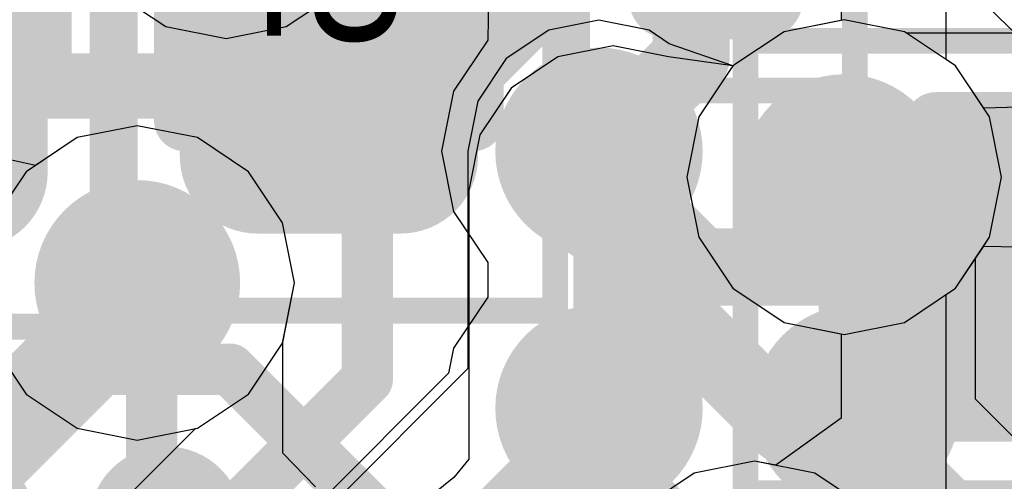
# Model space of a CAD drawing. Header units: millimetres. Extents: x -2 to 68, y -2 to 27.4.
# Tile 308 of 594: x 34.5 to 36.4, y 10.9 to 11.8. Entities that reach past the tile are written whole.
import ezdxf

# ---------------------------------------------------------------- set-up
doc = ezdxf.new("R2010")
doc.units = ezdxf.units.MM
for name, color, linetype in [('BottomLayer', 5, 'Continuous'), ('BottomPaste', 16, 'Continuous'), ('BottomSolder', 6, 'Continuous'), ('DrillGuide', 244, 'Continuous'), ('Mechanical10', 56, 'Continuous'), ('Mechanical17', 56, 'Continuous'), ('Mechanical6', 56, 'Continuous'), ('MidLayer1', 16, 'Continuous'), ('MidLayer2', 76, 'Continuous'), ('MidLayer3', 90, 'Continuous'), ('MidLayer4', 156, 'Continuous'), ('MidLayer5', 130, 'Continuous'), ('MidLayer6', 216, 'Continuous'), ('MidLayer7', 6, 'Continuous'), ('MidLayer8', 54, 'Continuous'), ('MultiLayer', 9, 'Continuous'), ('TopLayer', 1, 'Continuous'), ('TopPaste', 8, 'Continuous'), ('TopSolder', 216, 'Continuous'), ('ViaHoleLayer', 16, 'Continuous')]:
    doc.layers.add(name, color=color, linetype=linetype)

# ---------------------------------------------------------------- blocks, each defined once
blk = doc.blocks.new('CAP_0402_B_219')
at = {"layer": 'BottomLayer', "const_width": 0.1508}
for points in [[(0.1954, 0.1392, 1), (0.3462, 0.1392, 1)], [(0.5238, 0.1392, 1), (0.6746, 0.1392, 1)], [(0.1954, -0.1392, 1), (0.3462, -0.1392, 1)], [(0.5238, -0.1392, 1), (0.6746, -0.1392, 1)]]:
    blk.add_lwpolyline(points, format="xyb", close=True, dxfattribs=at)
at = {"layer": 'BottomLayer'}
for points in [[(0.2708, -0.29), (0.5992, -0.29), (0.2708, 0.29), (0.5992, 0.29)], [(0.12, -0.1392), (0.75, -0.1392), (0.12, 0.1392), (0.75, 0.1392)]]:
    blk.add_solid(points, dxfattribs=at)
at = {"layer": 'BottomPaste', "const_width": 0.1508}
for points in [[(0.1954, 0.1392, 1), (0.3462, 0.1392, 1)], [(0.5238, 0.1392, 1), (0.6746, 0.1392, 1)], [(0.1954, -0.1392, 1), (0.3462, -0.1392, 1)], [(0.5238, -0.1392, 1), (0.6746, -0.1392, 1)]]:
    blk.add_lwpolyline(points, format="xyb", close=True, dxfattribs=at)
at = {"layer": 'BottomPaste'}
for points in [[(0.2708, -0.29), (0.5992, -0.29), (0.2708, 0.29), (0.5992, 0.29)], [(0.12, -0.1392), (0.75, -0.1392), (0.12, 0.1392), (0.75, 0.1392)]]:
    blk.add_solid(points, dxfattribs=at)
at = {"layer": 'BottomSolder', "const_width": 0.1508}
for points in [[(0.1954, 0.1392, 1), (0.3462, 0.1392, 1)], [(0.5238, 0.1392, 1), (0.6746, 0.1392, 1)], [(0.1954, -0.1392, 1), (0.3462, -0.1392, 1)], [(0.5238, -0.1392, 1), (0.6746, -0.1392, 1)]]:
    blk.add_lwpolyline(points, format="xyb", close=True, dxfattribs=at)
at = {"layer": 'BottomSolder'}
for points in [[(0.2708, -0.29), (0.5992, -0.29), (0.2708, 0.29), (0.5992, 0.29)], [(0.12, -0.1392), (0.75, -0.1392), (0.12, 0.1392), (0.75, 0.1392)]]:
    blk.add_solid(points, dxfattribs=at)
at = {"layer": 'Mechanical10', "const_width": 0.12}
for points in [[(0.53, 0.28), (-0.53, 0.28)], [(0.53, 0.28), (0.53, -0.28)], [(0.53, -0.28), (-0.53, -0.28)]]:
    blk.add_lwpolyline(points, dxfattribs=at)
at = {"layer": 'Mechanical10', "const_width": 0.06}
for points in [[(0.5, 0.28, 1), (0.56, 0.28, 1)], [(0.5, 0.28, 1), (0.56, 0.28, 1)], [(0.5, -0.28, 1), (0.56, -0.28, 1)], [(0.5, -0.28, 1), (0.56, -0.28, 1)]]:
    blk.add_lwpolyline(points, format="xyb", close=True, dxfattribs=at)
at = {"layer": 'Mechanical6', "const_width": 0.05}
for points in [[(0.9, 0.44), (-0.9, 0.44)], [(0.9, 0.44), (0.9, -0.44)], [(0.9, -0.44), (-0.9, -0.44)]]:
    blk.add_lwpolyline(points, dxfattribs=at)
at = {"layer": 'Mechanical6', "const_width": 0.025}
for points in [[(0.8875, 0.44, 1), (0.9125, 0.44, 1)], [(0.8875, 0.44, 1), (0.9125, 0.44, 1)], [(0.8875, -0.44, 1), (0.9125, -0.44, 1)], [(0.8875, -0.44, 1), (0.9125, -0.44, 1)]]:
    blk.add_lwpolyline(points, format="xyb", close=True, dxfattribs=at)
blk = doc.blocks.new('BGA486C50P27X27_1400X1400X125_227')
at = {"layer": 'TopLayer', "const_width": 0.1}
for points in [[(-4.55, 0.5, 1), (-4.45, 0.5, 1)], [(-4.05, 0.5, 1), (-3.95, 0.5, 1)], [(-4.55, 0, 1), (-4.45, 0, 1)]]:
    blk.add_lwpolyline(points, format="xyb", close=True, dxfattribs=at)
at = {"layer": 'TopPaste', "const_width": 0.1}
for points in [[(-4.55, 0.5, 1), (-4.45, 0.5, 1)], [(-4.05, 0.5, 1), (-3.95, 0.5, 1)], [(-4.55, 0, 1), (-4.45, 0, 1)]]:
    blk.add_lwpolyline(points, format="xyb", close=True, dxfattribs=at)
at = {"layer": 'TopSolder', "const_width": 0.2016}
for points in [[(-4.6008, 0.5, 1), (-4.3992, 0.5, 1)], [(-4.1008, 0.5, 1), (-3.8992, 0.5, 1)], [(-4.6008, 0, 1), (-4.3992, 0, 1)]]:
    blk.add_lwpolyline(points, format="xyb", close=True, dxfattribs=at)
blk = doc.blocks.new('CAP_0402_B_359')
at = {"layer": 'BottomLayer', "const_width": 0.1508}
for points in [[(-0.6746, 0.1392, 1), (-0.5238, 0.1392, 1)], [(-0.6746, -0.1392, 1), (-0.5238, -0.1392, 1)]]:
    blk.add_lwpolyline(points, format="xyb", close=True, dxfattribs=at)
at = {"layer": 'BottomLayer'}
blk.add_solid([(-0.12, 0.1392), (-0.75, 0.1392), (-0.12, -0.1392), (-0.75, -0.1392)], dxfattribs=at)
at = {"layer": 'BottomPaste', "const_width": 0.1508}
for points in [[(-0.6746, 0.1392, 1), (-0.5238, 0.1392, 1)], [(-0.6746, -0.1392, 1), (-0.5238, -0.1392, 1)]]:
    blk.add_lwpolyline(points, format="xyb", close=True, dxfattribs=at)
at = {"layer": 'BottomPaste'}
blk.add_solid([(-0.12, 0.1392), (-0.75, 0.1392), (-0.12, -0.1392), (-0.75, -0.1392)], dxfattribs=at)
at = {"layer": 'BottomSolder', "const_width": 0.1508}
for points in [[(-0.6746, 0.1392, 1), (-0.5238, 0.1392, 1)], [(-0.6746, -0.1392, 1), (-0.5238, -0.1392, 1)]]:
    blk.add_lwpolyline(points, format="xyb", close=True, dxfattribs=at)
at = {"layer": 'BottomSolder'}
blk.add_solid([(-0.12, 0.1392), (-0.75, 0.1392), (-0.12, -0.1392), (-0.75, -0.1392)], dxfattribs=at)
at = {"layer": 'Mechanical6', "const_width": 0.05}
for points in [[(0.9, 0.44), (-0.9, 0.44)], [(-0.9, 0.44), (-0.9, -0.44)]]:
    blk.add_lwpolyline(points, dxfattribs=at)
at = {"layer": 'Mechanical6', "const_width": 0.025}
blk.add_lwpolyline([(-0.9125, 0.44, 1), (-0.8875, 0.44, 1)], format="xyb", close=True, dxfattribs=at)
blk.add_lwpolyline([(-0.9125, 0.44, 1), (-0.8875, 0.44, 1)], format="xyb", close=True, dxfattribs=at)
blk = doc.blocks.new('CAP_0201_B_371')
at = {"layer": 'BottomLayer', "const_width": 0.0806}
for points in [[(-0.3897, 0.0894, 1), (-0.3091, 0.0894, 1)], [(-0.3897, -0.0894, 1), (-0.3091, -0.0894, 1)]]:
    blk.add_lwpolyline(points, format="xyb", close=True, dxfattribs=at)
at = {"layer": 'BottomLayer'}
blk.add_solid([(-0.12, 0.0894), (-0.43, 0.0894), (-0.12, -0.0894), (-0.43, -0.0894)], dxfattribs=at)
at = {"layer": 'BottomPaste', "const_width": 0.0806}
for points in [[(-0.3897, 0.0894, 1), (-0.3091, 0.0894, 1)], [(-0.3897, -0.0894, 1), (-0.3091, -0.0894, 1)]]:
    blk.add_lwpolyline(points, format="xyb", close=True, dxfattribs=at)
at = {"layer": 'BottomPaste'}
blk.add_solid([(-0.12, 0.0894), (-0.43, 0.0894), (-0.12, -0.0894), (-0.43, -0.0894)], dxfattribs=at)
at = {"layer": 'BottomSolder', "const_width": 0.0806}
for points in [[(-0.3897, 0.0894, 1), (-0.3091, 0.0894, 1)], [(-0.3897, -0.0894, 1), (-0.3091, -0.0894, 1)]]:
    blk.add_lwpolyline(points, format="xyb", close=True, dxfattribs=at)
at = {"layer": 'BottomSolder'}
blk.add_solid([(-0.12, 0.0894), (-0.43, 0.0894), (-0.12, -0.0894), (-0.43, -0.0894)], dxfattribs=at)
at = {"layer": 'Mechanical6', "const_width": 0.05}
for points in [[(-0.53, 0.27), (0.53, 0.27)], [(-0.53, 0.27), (-0.53, -0.27)], [(-0.53, -0.27), (0.53, -0.27)]]:
    blk.add_lwpolyline(points, dxfattribs=at)
at = {"layer": 'Mechanical6', "const_width": 0.025}
for points in [[(-0.5425, 0.27, 1), (-0.5175, 0.27, 1)], [(-0.5425, 0.27, 1), (-0.5175, 0.27, 1)], [(-0.5425, -0.27, 1), (-0.5175, -0.27, 1)], [(-0.5425, -0.27, 1), (-0.5175, -0.27, 1)]]:
    blk.add_lwpolyline(points, format="xyb", close=True, dxfattribs=at)
blk = doc.blocks.new('CAP_0402_B_381')
at = {"layer": 'BottomLayer', "const_width": 0.1508}
for points in [[(-0.6746, 0.1392, 1), (-0.5238, 0.1392, 1)], [(-0.3462, 0.1392, 1), (-0.1954, 0.1392, 1)], [(-0.6746, -0.1392, 1), (-0.5238, -0.1392, 1)], [(-0.3462, -0.1392, 1), (-0.1954, -0.1392, 1)]]:
    blk.add_lwpolyline(points, format="xyb", close=True, dxfattribs=at)
at = {"layer": 'BottomLayer'}
for points in [[(-0.2708, 0.29), (-0.5992, 0.29), (-0.2708, -0.29), (-0.5992, -0.29)], [(-0.12, 0.1392), (-0.75, 0.1392), (-0.12, -0.1392), (-0.75, -0.1392)]]:
    blk.add_solid(points, dxfattribs=at)
at = {"layer": 'BottomPaste', "const_width": 0.1508}
for points in [[(-0.6746, 0.1392, 1), (-0.5238, 0.1392, 1)], [(-0.3462, 0.1392, 1), (-0.1954, 0.1392, 1)], [(-0.6746, -0.1392, 1), (-0.5238, -0.1392, 1)], [(-0.3462, -0.1392, 1), (-0.1954, -0.1392, 1)]]:
    blk.add_lwpolyline(points, format="xyb", close=True, dxfattribs=at)
at = {"layer": 'BottomPaste'}
for points in [[(-0.2708, 0.29), (-0.5992, 0.29), (-0.2708, -0.29), (-0.5992, -0.29)], [(-0.12, 0.1392), (-0.75, 0.1392), (-0.12, -0.1392), (-0.75, -0.1392)]]:
    blk.add_solid(points, dxfattribs=at)
at = {"layer": 'BottomSolder', "const_width": 0.1508}
for points in [[(-0.6746, 0.1392, 1), (-0.5238, 0.1392, 1)], [(-0.3462, 0.1392, 1), (-0.1954, 0.1392, 1)], [(-0.6746, -0.1392, 1), (-0.5238, -0.1392, 1)], [(-0.3462, -0.1392, 1), (-0.1954, -0.1392, 1)]]:
    blk.add_lwpolyline(points, format="xyb", close=True, dxfattribs=at)
at = {"layer": 'BottomSolder'}
for points in [[(-0.2708, 0.29), (-0.5992, 0.29), (-0.2708, -0.29), (-0.5992, -0.29)], [(-0.12, 0.1392), (-0.75, 0.1392), (-0.12, -0.1392), (-0.75, -0.1392)]]:
    blk.add_solid(points, dxfattribs=at)
at = {"layer": 'Mechanical10', "const_width": 0.12}
for points in [[(-0.53, 0.28), (-0.53, -0.28)], [(-0.53, 0.28), (0.53, 0.28)], [(-0.53, -0.28), (0.53, -0.28)]]:
    blk.add_lwpolyline(points, dxfattribs=at)
at = {"layer": 'Mechanical10', "const_width": 0.06}
for points in [[(-0.56, 0.28, 1), (-0.5, 0.28, 1)], [(-0.56, 0.28, 1), (-0.5, 0.28, 1)], [(-0.56, -0.28, 1), (-0.5, -0.28, 1)], [(-0.56, -0.28, 1), (-0.5, -0.28, 1)]]:
    blk.add_lwpolyline(points, format="xyb", close=True, dxfattribs=at)
at = {"layer": 'Mechanical6', "const_width": 0.05}
for points in [[(-0.9, 0.44), (-0.9, -0.44)], [(-0.9, 0.44), (0.9, 0.44)], [(-0.9, -0.44), (0.9, -0.44)]]:
    blk.add_lwpolyline(points, dxfattribs=at)
at = {"layer": 'Mechanical6', "const_width": 0.025}
for points in [[(-0.9125, 0.44, 1), (-0.8875, 0.44, 1)], [(-0.9125, 0.44, 1), (-0.8875, 0.44, 1)], [(-0.9125, -0.44, 1), (-0.8875, -0.44, 1)], [(-0.9125, -0.44, 1), (-0.8875, -0.44, 1)]]:
    blk.add_lwpolyline(points, format="xyb", close=True, dxfattribs=at)

msp = doc.modelspace()

# ---------------------------------------------------------------- linework, layer by layer
at = {"layer": 'BottomLayer'}
for points, const_width in [([(35.39, 11.6687), (35.5942, 11.873)], 0.127), ([(35.1, 11.6922), (35.1833, 11.7754)], 0.127), ([(35.1, 11.6922), (35.1171, 11.6751)], 0.127), ([(35.1171, 11.6687), (35.1171, 11.6751)], 0.127), ([(35.072, 11.627), (35.1, 11.655)], 0.127), ([(35.1, 11.655), (35.1138, 11.6687)], 0.127), ([(35.1138, 11.6687), (35.1171, 11.6687)], 0.127), ([(35.1171, 11.6687), (35.39, 11.6687)], 0.127), ([(35.1171, 11.6462), (35.1171, 11.6687)], 0.127), ([(34.2663, 11.627), (35.072, 11.627)], 0.127), ([(35.6525, 11.4245), (35.6717, 11.4245)], 0.15), ([(35.6717, 11.4245), (35.8212, 11.275)], 0.15), ([(35.8212, 11.275), (36.375, 11.275)], 0.15), ([(34.3806, 10.7975), (34.6592, 11.0761)], 0.1), ([(34.6592, 11.0761), (34.9077, 11.0761)], 0.1), ([(34.9077, 11.0761), (35.1812, 10.8026)], 0.1)]:
    msp.add_lwpolyline(points, dxfattribs=dict(at, const_width=const_width))
for points, const_width in [([(35.1515, 11.7754, 1), (35.215, 11.7754, 1)], 0.0635), ([(35.0421, 11.6462, 1), (35.1921, 11.6462, 1)], 0.15), ([(35.0683, 11.6922, 1), (35.1318, 11.6922, 1)], 0.0635), ([(35.0683, 11.6922, 1), (35.1318, 11.6922, 1)], 0.0635), ([(35.0853, 11.6751, 1), (35.1488, 11.6751, 1)], 0.0635), ([(35.0853, 11.6751, 1), (35.1488, 11.6751, 1)], 0.0635), ([(35.0683, 11.655, 1), (35.1318, 11.655, 1)], 0.0635), ([(35.0683, 11.655, 1), (35.1318, 11.655, 1)], 0.0635), ([(35.082, 11.6687, 1), (35.1455, 11.6687, 1)], 0.0635), ([(35.082, 11.6687, 1), (35.1455, 11.6687, 1)], 0.0635), ([(35.0853, 11.6687, 1), (35.1488, 11.6687, 1)], 0.0635), ([(35.0853, 11.6687, 1), (35.1488, 11.6687, 1)], 0.0635), ([(35.0853, 11.6687, 1), (35.1488, 11.6687, 1)], 0.0635), ([(35.0853, 11.6687, 1), (35.1488, 11.6687, 1)], 0.0635), ([(35.3583, 11.6687, 1), (35.4218, 11.6687, 1)], 0.0635), ([(35.3583, 11.6687, 1), (35.4218, 11.6687, 1)], 0.0635), ([(35.0853, 11.6462, 1), (35.1488, 11.6462, 1)], 0.0635), ([(35.0402, 11.627, 1), (35.1037, 11.627, 1)], 0.0635), ([(35.0402, 11.627, 1), (35.1037, 11.627, 1)], 0.0635), ([(35.5775, 11.4245, 1), (35.7275, 11.4245, 1)], 0.15), ([(35.615, 11.4245, 1), (35.69, 11.4245, 1)], 0.075), ([(35.6342, 11.4245, 1), (35.7093, 11.4245, 1)], 0.075), ([(35.6342, 11.4245, 1), (35.7093, 11.4245, 1)], 0.075), ([(35.7837, 11.275, 1), (35.8587, 11.275, 1)], 0.075), ([(35.7837, 11.275, 1), (35.8587, 11.275, 1)], 0.075), ([(36.3375, 11.275, 1), (36.4125, 11.275, 1)], 0.075), ([(34.6342, 11.0761, 1), (34.6842, 11.0761, 1)], 0.05), ([(34.6342, 11.0761, 1), (34.6842, 11.0761, 1)], 0.05), ([(34.8827, 11.0761, 1), (34.9327, 11.0761, 1)], 0.05), ([(34.8827, 11.0761, 1), (34.9327, 11.0761, 1)], 0.05), ([(34.3056, 10.7741, 1), (34.4556, 10.7741, 1)], 0.15), ([(34.7084, 10.7761, 1), (34.8584, 10.7761, 1)], 0.15)]:
    msp.add_lwpolyline(points, format="xyb", close=True, dxfattribs=dict(at, const_width=const_width))
at = {"layer": 'DrillGuide'}
for points, const_width in [([(35.0921, 11.6462, 1), (35.1421, 11.6462, 1)], 0.05), ([(35.6, 11.5, 1), (35.65, 11.5, 1)], 0.05), ([(36.0518, 11.4498, 1), (36.1518, 11.4498, 1)], 0.1), ([(35.6275, 11.4245, 1), (35.6775, 11.4245, 1)], 0.05), ([(34.6774, 11.2439, 1), (34.7774, 11.2439, 1)], 0.1), ([(36.1, 11, 1), (36.15, 11, 1)], 0.05)]:
    msp.add_lwpolyline(points, format="xyb", close=True, dxfattribs=dict(at, const_width=const_width))
at = {"layer": 'MidLayer1'}
for p, q in [((35.625, 11.7549), (35.5275, 11.7355)), ((35.7225, 11.7355), (35.625, 11.7549)), ((36.1018, 11.7557), (35.9848, 11.7324)), ((36.2189, 11.7324), (36.1018, 11.7557)), ((35.5275, 11.7355), (35.4448, 11.6802)), ((35.7617, 11.7093), (35.7225, 11.7355)), ((35.9848, 11.7324), (35.8855, 11.6661)), ((36.2228, 11.7298), (36.2189, 11.7324)), ((36.5189, 11.7298), (36.2228, 11.7298)), ((35.8855, 11.6661), (35.7617, 11.7093)), ((35.4448, 11.6802), (35.3895, 11.5975)), ((35.3895, 11.5975), (35.3701, 11.5)), ((34.7274, 11.5498), (34.6104, 11.5265)), ((34.8445, 11.5265), (34.7274, 11.5498)), ((34.6104, 11.5265), (34.5294, 11.4724)), ((34.9437, 11.4602), (34.8445, 11.5265)), ((34.5294, 11.4724), (34.4654, 11.4866)), ((35.3701, 11.5), (35.3701, 11.0773)), ((35.01, 11.361), (34.9437, 11.4602)), ((35.0333, 11.2439), (35.01, 11.361)), ((35.01, 11.1269), (35.0333, 11.2439)), ((34.9437, 11.0276), (35.01, 11.1269)), ((35.3701, 11.0773), (35.1053, 10.8125)), ((34.8445, 10.9613), (34.9437, 11.0276)), ((34.6995, 10.8194), (34.8406, 10.9605)), ((34.8406, 10.9605), (34.8445, 10.9613))]:
    msp.add_line(p, q, dxfattribs=at)
for points, const_width in [([(35.55, 11.5, 1), (35.7, 11.5, 1)], 0.15), ([(36.0018, 11.4498, 1), (36.2018, 11.4498, 1)], 0.2), ([(35.6, 11.5, 1), (35.65, 11.5, 1)], 0.05), ([(36.1019, 11.4749, 1), (36.1519, 11.4749, 1)], 0.05), ([(36.1019, 11.4749, 1), (36.1519, 11.4749, 1)], 0.05), ([(36.0768, 11.4498, 1), (36.1268, 11.4498, 1)], 0.05), ([(34.6274, 11.2439, 1), (34.8274, 11.2439, 1)], 0.2), ([(34.6899, 11.2439, 1), (34.7649, 11.2439, 1)], 0.075), ([(36.05, 11, 1), (36.2, 11, 1)], 0.15), ([(34.446, 11, 1), (34.521, 11, 1)], 0.075), ([(34.446, 11, 1), (34.521, 11, 1)], 0.075), ([(36.1, 11, 1), (36.15, 11, 1)], 0.05), ([(35.6, 10.9717, 1), (35.65, 10.9717, 1)], 0.05), ([(35.6, 10.9717, 1), (35.65, 10.9717, 1)], 0.05)]:
    msp.add_lwpolyline(points, format="xyb", close=True, dxfattribs=dict(at, const_width=const_width))
for points, const_width in [([(35.625, 10.9717), (35.625, 11.5)], 0.1), ([(36.1018, 11.4498), (36.1269, 11.4749)], 0.1), ([(36.1269, 11.4749), (36.5999, 11.4749)], 0.1), ([(34.4835, 11), (34.7274, 11.2439)], 0.15), ([(34.125, 11), (34.4835, 11)], 0.15), ([(36.125, 11), (36.3213, 10.8037)], 0.1), ([(35.1735, 10.5202), (35.625, 10.9717)], 0.1)]:
    msp.add_lwpolyline(points, dxfattribs=dict(at, const_width=const_width))
at = {"layer": 'MidLayer2'}
for p, q in [((36.3355, 11.8275), (36.4933, 11.6698)), ((36.1018, 11.7557), (35.9848, 11.7324)), ((36.2189, 11.7324), (36.1018, 11.7557)), ((35.9848, 11.7324), (35.8855, 11.6661)), ((36.3181, 11.6661), (36.2189, 11.7324)), ((35.8855, 11.6661), (35.8192, 11.5669)), ((36.3844, 11.5669), (36.3181, 11.6661)), ((35.8192, 11.5669), (35.796, 11.4498)), ((36.4077, 11.4498), (36.3844, 11.5669)), ((34.7274, 11.5498), (34.6104, 11.5265)), ((34.8445, 11.5265), (34.7274, 11.5498)), ((34.6104, 11.5265), (34.5112, 11.4602)), ((34.9437, 11.4602), (34.8445, 11.5265)), ((34.5112, 11.4602), (34.4448, 11.361)), ((35.01, 11.361), (34.9437, 11.4602)), ((35.796, 11.4498), (35.8192, 11.3328)), ((36.3844, 11.3328), (36.4077, 11.4498)), ((35.0333, 11.2439), (35.01, 11.361)), ((35.8192, 11.3328), (35.8855, 11.2335)), ((36.3181, 11.2335), (36.3844, 11.3328)), ((35.01, 11.1269), (35.0333, 11.2439)), ((35.8855, 11.2335), (35.9848, 11.1672)), ((36.2189, 11.1672), (36.3181, 11.2335)), ((35.9848, 11.1672), (36.1018, 11.1439)), ((36.1018, 11.1439), (36.2189, 11.1672)), ((34.4448, 11.1269), (34.5112, 11.0276)), ((34.9437, 11.0276), (35.01, 11.1269)), ((34.5112, 11.0276), (34.6104, 10.9613)), ((34.8445, 10.9613), (34.9437, 11.0276)), ((34.6104, 10.9613), (34.7274, 10.938)), ((34.7274, 10.938), (34.8445, 10.9613)), ((35.9273, 10.8975), (35.8102, 10.8742)), ((36.0443, 10.8742), (35.9273, 10.8975)), ((35.8102, 10.8742), (35.711, 10.8079)), ((36.1436, 10.8079), (36.0443, 10.8742))]:
    msp.add_line(p, q, dxfattribs=at)
at = {"layer": 'MidLayer2', "const_width": 0.2}
for points in [[(36.0018, 11.4498, 1), (36.2018, 11.4498, 1)], [(34.6274, 11.2439, 1), (34.8274, 11.2439, 1)]]:
    msp.add_lwpolyline(points, format="xyb", close=True, dxfattribs=at)
at = {"layer": 'MidLayer3'}
for p, q in [((34.6837, 11.8087), (34.7829, 11.7424)), ((35.0171, 11.7424), (35.1163, 11.8087)), ((36.1018, 11.7557), (35.9848, 11.7324)), ((36.2189, 11.7324), (36.1018, 11.7557)), ((34.7829, 11.7424), (34.9, 11.7191)), ((34.9, 11.7191), (35.0171, 11.7424)), ((35.9848, 11.7324), (35.8855, 11.6661)), ((36.3181, 11.6661), (36.2189, 11.7324)), ((35.8855, 11.6661), (35.8192, 11.5669)), ((36.3844, 11.5669), (36.3181, 11.6661)), ((35.8192, 11.5669), (35.796, 11.4498)), ((36.4077, 11.4498), (36.3844, 11.5669)), ((34.7274, 11.5498), (34.6104, 11.5265)), ((34.8445, 11.5265), (34.7274, 11.5498)), ((34.6104, 11.5265), (34.5112, 11.4602)), ((34.9437, 11.4602), (34.8445, 11.5265)), ((34.5112, 11.4602), (34.4448, 11.361)), ((35.01, 11.361), (34.9437, 11.4602)), ((35.796, 11.4498), (35.8192, 11.3328)), ((36.3844, 11.3328), (36.4077, 11.4498)), ((35.0333, 11.2439), (35.01, 11.361)), ((35.8192, 11.3328), (35.8855, 11.2335)), ((36.3181, 11.2335), (36.3844, 11.3328)), ((35.01, 11.1269), (35.0333, 11.2439)), ((35.8855, 11.2335), (35.9848, 11.1672)), ((36.2189, 11.1672), (36.3181, 11.2335)), ((35.9848, 11.1672), (36.1018, 11.1439)), ((36.1018, 11.1439), (36.2189, 11.1672)), ((34.4448, 11.1269), (34.5112, 11.0276)), ((34.9437, 11.0276), (35.01, 11.1269)), ((34.5112, 11.0276), (34.6104, 10.9613)), ((34.8445, 10.9613), (34.9437, 11.0276)), ((34.6104, 10.9613), (34.7274, 10.938)), ((34.7274, 10.938), (34.8445, 10.9613)), ((35.9273, 10.8975), (35.8102, 10.8742)), ((36.0443, 10.8742), (35.9273, 10.8975)), ((35.8102, 10.8742), (35.711, 10.8079)), ((36.1436, 10.8079), (36.0443, 10.8742))]:
    msp.add_line(p, q, dxfattribs=at)
at = {"layer": 'MidLayer3', "const_width": 0.2}
for points in [[(36.0018, 11.4498, 1), (36.2018, 11.4498, 1)], [(34.6274, 11.2439, 1), (34.8274, 11.2439, 1)]]:
    msp.add_lwpolyline(points, format="xyb", close=True, dxfattribs=at)
at = {"layer": 'MidLayer4'}
for p, q in [((36.1018, 11.7557), (35.9848, 11.7324)), ((36.2189, 11.7324), (36.1018, 11.7557)), ((35.9848, 11.7324), (35.8855, 11.6661)), ((36.3181, 11.6661), (36.2189, 11.7324)), ((35.6525, 11.7049), (35.5452, 11.6835)), ((35.7598, 11.6835), (35.6525, 11.7049)), ((35.5452, 11.6835), (35.4543, 11.6228)), ((35.8855, 11.6661), (35.7598, 11.6835)), ((36.3844, 11.5669), (36.3181, 11.6661)), ((35.4543, 11.6228), (35.3935, 11.5318)), ((36.4077, 11.4498), (36.3844, 11.5669)), ((34.7274, 11.5498), (34.6104, 11.5265)), ((34.8445, 11.5265), (34.7274, 11.5498)), ((34.6104, 11.5265), (34.5112, 11.4602)), ((34.9437, 11.4602), (34.8445, 11.5265)), ((35.3935, 11.5318), (35.3722, 11.4245)), ((34.5112, 11.4602), (34.4448, 11.361)), ((35.01, 11.361), (34.9437, 11.4602)), ((36.3844, 11.3328), (36.4077, 11.4498)), ((35.3722, 11.4245), (35.3722, 10.901)), ((35.0333, 11.2439), (35.01, 11.361)), ((36.3567, 11.2913), (36.3844, 11.3328)), ((36.3567, 11.0176), (36.3567, 11.2913)), ((35.0103, 11.1283), (35.0333, 11.2439)), ((35.0103, 10.9132), (35.0103, 11.1283)), ((36.5349, 10.8395), (36.3567, 11.0176)), ((35.0104, 10.913), (35.0103, 10.9132)), ((35.0737, 10.8473), (35.0104, 10.913)), ((35.3722, 10.901), (35.3429, 10.8658)), ((35.3429, 10.8658), (35.3024, 10.8332))]:
    msp.add_line(p, q, dxfattribs=at)
for points, const_width in [([(35.084, 11.6793), (35.084, 11.8363)], 0.127), ([(35.084, 11.6793), (35.1171, 11.6462)], 0.127), ([(35.6525, 10.8664), (35.6525, 11.4245)], 0.15), ([(36.1018, 10.912), (36.1018, 11.4498)], 0.1), ([(34.7274, 11.2439), (34.7554, 11.2159)], 0.1), ([(34.7554, 10.8041), (34.7554, 11.2159)], 0.1), ([(36.1018, 10.912), (36.4682, 10.5457)], 0.1), ([(35.6525, 10.8664), (35.9273, 10.5916)], 0.15)]:
    msp.add_lwpolyline(points, dxfattribs=dict(at, const_width=const_width))
for points, const_width in [([(35.0421, 11.6462, 1), (35.1921, 11.6462, 1)], 0.15), ([(35.0522, 11.6793, 1), (35.1157, 11.6793, 1)], 0.0635), ([(35.0522, 11.6793, 1), (35.1157, 11.6793, 1)], 0.0635), ([(35.0853, 11.6462, 1), (35.1488, 11.6462, 1)], 0.0635), ([(36.0018, 11.4498, 1), (36.2018, 11.4498, 1)], 0.2), ([(35.5775, 11.4245, 1), (35.7275, 11.4245, 1)], 0.15), ([(35.615, 11.4245, 1), (35.69, 11.4245, 1)], 0.075), ([(36.0768, 11.4498, 1), (36.1268, 11.4498, 1)], 0.05), ([(34.6274, 11.2439, 1), (34.8274, 11.2439, 1)], 0.2), ([(34.7024, 11.2439, 1), (34.7524, 11.2439, 1)], 0.05), ([(34.7304, 11.2159, 1), (34.7804, 11.2159, 1)], 0.05), ([(34.7304, 11.2159, 1), (34.7804, 11.2159, 1)], 0.05), ([(36.0768, 10.912, 1), (36.1268, 10.912, 1)], 0.05), ([(36.0768, 10.912, 1), (36.1268, 10.912, 1)], 0.05), ([(35.615, 10.8664, 1), (35.69, 10.8664, 1)], 0.075), ([(35.615, 10.8664, 1), (35.69, 10.8664, 1)], 0.075), ([(34.3056, 10.7741, 1), (34.4556, 10.7741, 1)], 0.15), ([(34.7084, 10.7761, 1), (34.8584, 10.7761, 1)], 0.15)]:
    msp.add_lwpolyline(points, format="xyb", close=True, dxfattribs=dict(at, const_width=const_width))
at = {"layer": 'MidLayer5'}
for points, const_width in [([(35.8041, 11.6825), (35.8041, 12.7425)], 0.15), ([(34.55, 11.6633), (34.55, 12.3201)], 0.1), ([(35.1745, 11.5052), (35.5791, 11.9099)], 0.1), ([(35.7268, 11.6051), (35.8041, 11.6825)], 0.15), ([(34.35, 11.4633), (34.55, 11.6633)], 0.1), ([(35.7268, 11.2268), (35.7268, 11.6051)], 0.15), ([(35.1745, 11.0564), (35.1745, 11.5052)], 0.1), ([(35.7268, 11.2268), (35.987, 10.9666)], 0.15), ([(34.9071, 10.789), (35.1745, 11.0564)], 0.1), ([(35.987, 10.9666), (36.0826, 10.9666)], 0.15), ([(36.0826, 10.9666), (36.3023, 10.747)], 0.15)]:
    msp.add_lwpolyline(points, dxfattribs=dict(at, const_width=const_width))
for points, const_width in [([(35.7666, 11.6825, 1), (35.8416, 11.6825, 1)], 0.075), ([(35.7666, 11.6825, 1), (35.8416, 11.6825, 1)], 0.075), ([(34.525, 11.6633, 1), (34.575, 11.6633, 1)], 0.05), ([(34.525, 11.6633, 1), (34.575, 11.6633, 1)], 0.05), ([(35.6893, 11.6051, 1), (35.7643, 11.6051, 1)], 0.075), ([(35.6893, 11.6051, 1), (35.7643, 11.6051, 1)], 0.075), ([(36.0018, 11.4498, 1), (36.2018, 11.4498, 1)], 0.2), ([(35.1495, 11.5052, 1), (35.1995, 11.5052, 1)], 0.05), ([(35.1495, 11.5052, 1), (35.1995, 11.5052, 1)], 0.05), ([(34.6274, 11.2439, 1), (34.8274, 11.2439, 1)], 0.2), ([(35.6893, 11.2268, 1), (35.7643, 11.2268, 1)], 0.075), ([(35.6893, 11.2268, 1), (35.7643, 11.2268, 1)], 0.075), ([(35.1495, 11.0564, 1), (35.1995, 11.0564, 1)], 0.05), ([(35.1495, 11.0564, 1), (35.1995, 11.0564, 1)], 0.05), ([(35.9495, 10.9666, 1), (36.0245, 10.9666, 1)], 0.075), ([(35.9495, 10.9666, 1), (36.0245, 10.9666, 1)], 0.075), ([(36.0451, 10.9666, 1), (36.1201, 10.9666, 1)], 0.075), ([(36.0451, 10.9666, 1), (36.1201, 10.9666, 1)], 0.075)]:
    msp.add_lwpolyline(points, format="xyb", close=True, dxfattribs=dict(at, const_width=const_width))
at = {"layer": 'MidLayer6'}
for p, q in [((36.3, 11.6782), (36.3, 12.6708)), ((36.0961, 12.6188), (36.0961, 11.7545)), ((36.0961, 11.7545), (35.9848, 11.7324)), ((35.9848, 11.7324), (35.8855, 11.6661)), ((36.3181, 11.6661), (36.3, 11.6782)), ((35.8855, 11.6661), (35.8192, 11.5669)), ((36.3844, 11.5669), (36.3181, 11.6661)), ((35.8192, 11.5669), (35.796, 11.4498)), ((36.4077, 11.4498), (36.3844, 11.5669)), ((34.7274, 11.5498), (34.6104, 11.5265)), ((34.8445, 11.5265), (34.7274, 11.5498)), ((34.6104, 11.5265), (34.5112, 11.4602)), ((34.9437, 11.4602), (34.8445, 11.5265)), ((34.5112, 11.4602), (34.4448, 11.361)), ((35.01, 11.361), (34.9437, 11.4602)), ((35.796, 11.4498), (35.8192, 11.3328)), ((36.3844, 11.3328), (36.4077, 11.4498)), ((35.0333, 11.2439), (35.01, 11.361)), ((35.8192, 11.3328), (35.8855, 11.2335)), ((36.3181, 11.2335), (36.3844, 11.3328)), ((35.01, 11.1269), (35.0333, 11.2439)), ((35.8855, 11.2335), (35.9848, 11.1672)), ((36.3, 11.2214), (36.3181, 11.2335)), ((36.3, 9.7), (36.3, 11.2214)), ((35.9848, 11.1672), (36.0961, 11.1451)), ((36.0961, 11.1451), (36.0961, 10.9808)), ((34.4448, 11.1269), (34.5112, 11.0276)), ((34.9437, 11.0276), (35.01, 11.1269)), ((34.5112, 11.0276), (34.6104, 10.9613)), ((34.8445, 10.9613), (34.9437, 11.0276)), ((36.0961, 10.9808), (35.9691, 10.8892)), ((34.6104, 10.9613), (34.7274, 10.938)), ((34.7274, 10.938), (34.8445, 10.9613)), ((35.9273, 10.8975), (35.8102, 10.8742)), ((35.9691, 10.8892), (35.9273, 10.8975)), ((35.8102, 10.8742), (35.711, 10.8079))]:
    msp.add_line(p, q, dxfattribs=at)
at = {"layer": 'MidLayer6', "const_width": 0.2}
for points in [[(36.0018, 11.4498, 1), (36.2018, 11.4498, 1)], [(34.6274, 11.2439, 1), (34.8274, 11.2439, 1)]]:
    msp.add_lwpolyline(points, format="xyb", close=True, dxfattribs=at)
at = {"layer": 'MidLayer7'}
for p, q in [((34.6837, 11.8087), (34.7829, 11.7424)), ((35.0171, 11.7424), (35.1163, 11.8087)), ((36.1018, 11.7557), (35.9848, 11.7324)), ((36.2189, 11.7324), (36.1018, 11.7557)), ((34.7829, 11.7424), (34.9, 11.7191)), ((34.9, 11.7191), (35.0171, 11.7424)), ((35.9848, 11.7324), (35.8855, 11.6661)), ((36.3181, 11.6661), (36.2189, 11.7324)), ((35.8855, 11.6661), (35.8192, 11.5669)), ((36.373, 11.584), (36.3181, 11.6661)), ((36.4415, 11.5857), (36.373, 11.584)), ((35.8192, 11.5669), (35.796, 11.4498)), ((34.7274, 11.5498), (34.6104, 11.5265)), ((34.8445, 11.5265), (34.7274, 11.5498)), ((34.6104, 11.5265), (34.5112, 11.4602)), ((34.9437, 11.4602), (34.8445, 11.5265)), ((34.5112, 11.4602), (34.4448, 11.361)), ((35.01, 11.361), (34.9437, 11.4602)), ((35.796, 11.4498), (35.8192, 11.3328)), ((35.0333, 11.2439), (35.01, 11.361)), ((35.8192, 11.3328), (35.8855, 11.2335)), ((36.3181, 11.2335), (36.373, 11.3157)), ((36.373, 11.3157), (36.4415, 11.3139)), ((35.01, 11.1269), (35.0333, 11.2439)), ((35.8855, 11.2335), (35.9848, 11.1672)), ((36.2189, 11.1672), (36.3181, 11.2335)), ((35.9848, 11.1672), (36.1018, 11.1439)), ((36.1018, 11.1439), (36.2189, 11.1672)), ((34.4448, 11.1269), (34.5112, 11.0276)), ((34.9437, 11.0276), (35.01, 11.1269)), ((34.5112, 11.0276), (34.6104, 10.9613)), ((34.8445, 10.9613), (34.9437, 11.0276)), ((34.6104, 10.9613), (34.7274, 10.938)), ((34.7274, 10.938), (34.8445, 10.9613)), ((35.9273, 10.8975), (35.8102, 10.8742)), ((36.0443, 10.8742), (35.9273, 10.8975)), ((35.8102, 10.8742), (35.711, 10.8079)), ((36.1436, 10.8079), (36.0443, 10.8742))]:
    msp.add_line(p, q, dxfattribs=at)
at = {"layer": 'MidLayer7', "const_width": 0.2}
for points in [[(36.0018, 11.4498, 1), (36.2018, 11.4498, 1)], [(34.6274, 11.2439, 1), (34.8274, 11.2439, 1)]]:
    msp.add_lwpolyline(points, format="xyb", close=True, dxfattribs=at)
at = {"layer": 'MidLayer8'}
for p, q in [((34.6837, 11.8087), (34.7829, 11.7424)), ((35.0171, 11.7424), (35.1163, 11.8087)), ((36.1018, 11.7557), (35.9848, 11.7324)), ((36.2189, 11.7324), (36.1018, 11.7557)), ((34.7829, 11.7424), (34.9, 11.7191)), ((34.9, 11.7191), (35.0171, 11.7424)), ((35.9848, 11.7324), (35.8855, 11.6661)), ((36.3181, 11.6661), (36.2189, 11.7324)), ((35.8855, 11.6661), (35.8192, 11.5669)), ((36.3844, 11.5669), (36.3181, 11.6661)), ((35.8192, 11.5669), (35.796, 11.4498)), ((36.4077, 11.4498), (36.3844, 11.5669)), ((34.7274, 11.5498), (34.6104, 11.5265)), ((34.8445, 11.5265), (34.7274, 11.5498)), ((34.6104, 11.5265), (34.5112, 11.4602)), ((34.9437, 11.4602), (34.8445, 11.5265)), ((34.5112, 11.4602), (34.4448, 11.361)), ((35.01, 11.361), (34.9437, 11.4602)), ((35.796, 11.4498), (35.8192, 11.3328)), ((36.3844, 11.3328), (36.4077, 11.4498)), ((35.0333, 11.2439), (35.01, 11.361)), ((35.8192, 11.3328), (35.8855, 11.2335)), ((36.3181, 11.2335), (36.3844, 11.3328)), ((35.01, 11.1269), (35.0333, 11.2439)), ((35.8855, 11.2335), (35.9848, 11.1672)), ((36.2189, 11.1672), (36.3181, 11.2335)), ((35.9848, 11.1672), (36.1018, 11.1439)), ((36.1018, 11.1439), (36.2189, 11.1672)), ((34.4448, 11.1269), (34.5112, 11.0276)), ((34.9437, 11.0276), (35.01, 11.1269)), ((34.5112, 11.0276), (34.6104, 10.9613)), ((34.8445, 10.9613), (34.9437, 11.0276)), ((34.6104, 10.9613), (34.7274, 10.938)), ((34.7274, 10.938), (34.8445, 10.9613)), ((35.9273, 10.8975), (35.8102, 10.8742)), ((36.0443, 10.8742), (35.9273, 10.8975)), ((35.8102, 10.8742), (35.711, 10.8079)), ((36.1436, 10.8079), (36.0443, 10.8742))]:
    msp.add_line(p, q, dxfattribs=at)
at = {"layer": 'MidLayer8', "const_width": 0.2}
for points in [[(36.0018, 11.4498, 1), (36.2018, 11.4498, 1)], [(34.6274, 11.2439, 1), (34.8274, 11.2439, 1)]]:
    msp.add_lwpolyline(points, format="xyb", close=True, dxfattribs=at)
at = {"layer": 'MultiLayer'}
for points, const_width in [([(35.0421, 11.6462, 1), (35.1921, 11.6462, 1)], 0.15), ([(35.55, 11.5, 1), (35.7, 11.5, 1)], 0.15), ([(36.0018, 11.4498, 1), (36.2018, 11.4498, 1)], 0.2), ([(35.5775, 11.4245, 1), (35.7275, 11.4245, 1)], 0.15), ([(34.6274, 11.2439, 1), (34.8274, 11.2439, 1)], 0.2), ([(36.05, 11, 1), (36.2, 11, 1)], 0.15), ([(34.3056, 10.7741, 1), (34.4556, 10.7741, 1)], 0.15), ([(34.7084, 10.7761, 1), (34.8584, 10.7761, 1)], 0.15)]:
    msp.add_lwpolyline(points, format="xyb", close=True, dxfattribs=dict(at, const_width=const_width))
at = {"layer": 'TopLayer'}
for p, q in [((35.4109, 11.8705), (35.4087, 11.7163)), ((35.4109, 11.8705), (35.4087, 11.7163)), ((35.4087, 11.7163), (35.3424, 11.6171)), ((35.4087, 11.7163), (35.3424, 11.6171)), ((35.3424, 11.6171), (35.3191, 11.5)), ((35.3424, 11.6171), (35.3191, 11.5)), ((35.3191, 11.5), (35.3424, 11.3829)), ((35.3191, 11.5), (35.3424, 11.3829)), ((35.3424, 11.3829), (35.4087, 11.2837)), ((35.3424, 11.3829), (35.4087, 11.2837)), ((35.4087, 11.2837), (35.4087, 11.2163)), ((35.4087, 11.2837), (35.4087, 11.2163)), ((35.4087, 11.2163), (35.3424, 11.1171)), ((35.4087, 11.2163), (35.3424, 11.1171)), ((35.3424, 11.1171), (35.3327, 11.0682)), ((35.3424, 11.1171), (35.3327, 11.0682)), ((35.3327, 11.0682), (34.9698, 10.7052)), ((35.3327, 11.0682), (34.9698, 10.7052))]:
    msp.add_line(p, q, dxfattribs=at)
for points, const_width in [([(35.55, 11.5, 1), (35.7, 11.5, 1)], 0.15), ([(36.05, 11, 1), (36.2, 11, 1)], 0.15), ([(35.6, 11, 1), (35.65, 11, 1)], 0.05)]:
    msp.add_lwpolyline(points, format="xyb", close=True, dxfattribs=dict(at, const_width=const_width))
at = {"layer": 'TopLayer', "const_width": 0.1}
msp.add_lwpolyline([(35.15, 10.525), (35.625, 11)], dxfattribs=at)
at = {"layer": 'ViaHoleLayer'}
for points, const_width in [([(35.0921, 11.6462, 1), (35.1421, 11.6462, 1)], 0.05), ([(35.6, 11.5, 1), (35.65, 11.5, 1)], 0.05), ([(36.0518, 11.4498, 1), (36.1518, 11.4498, 1)], 0.1), ([(35.6275, 11.4245, 1), (35.6775, 11.4245, 1)], 0.05), ([(34.6774, 11.2439, 1), (34.7774, 11.2439, 1)], 0.1), ([(36.1, 11, 1), (36.15, 11, 1)], 0.05)]:
    msp.add_lwpolyline(points, format="xyb", close=True, dxfattribs=dict(at, const_width=const_width))

# ---------------------------------------------------------------- block references
for name, p, rotation in [('BGA486C50P27X27_1400X1400X125_227', (36.125, 15.5), 90), ('CAP_0402_B_381', (35.1, 12.09), 90), ('CAP_0201_B_371', (35.8524, 12.148), 90), ('CAP_0402_B_359', (33.8033, 11.5989), 180), ('CAP_0402_B_219', (36.81, 11.275), 180)]:
    msp.add_blockref(name, p, dxfattribs=dict(rotation=rotation))

# ---------------------------------------------------------------- texts
at = {"layer": 'Mechanical17', "text_generation_flag": 2}
msp.add_text('C115', height=0.25, rotation=90, dxfattribs=at).set_placement((35.2298, 12.4968))

doc.saveas('drawing.dxf')
